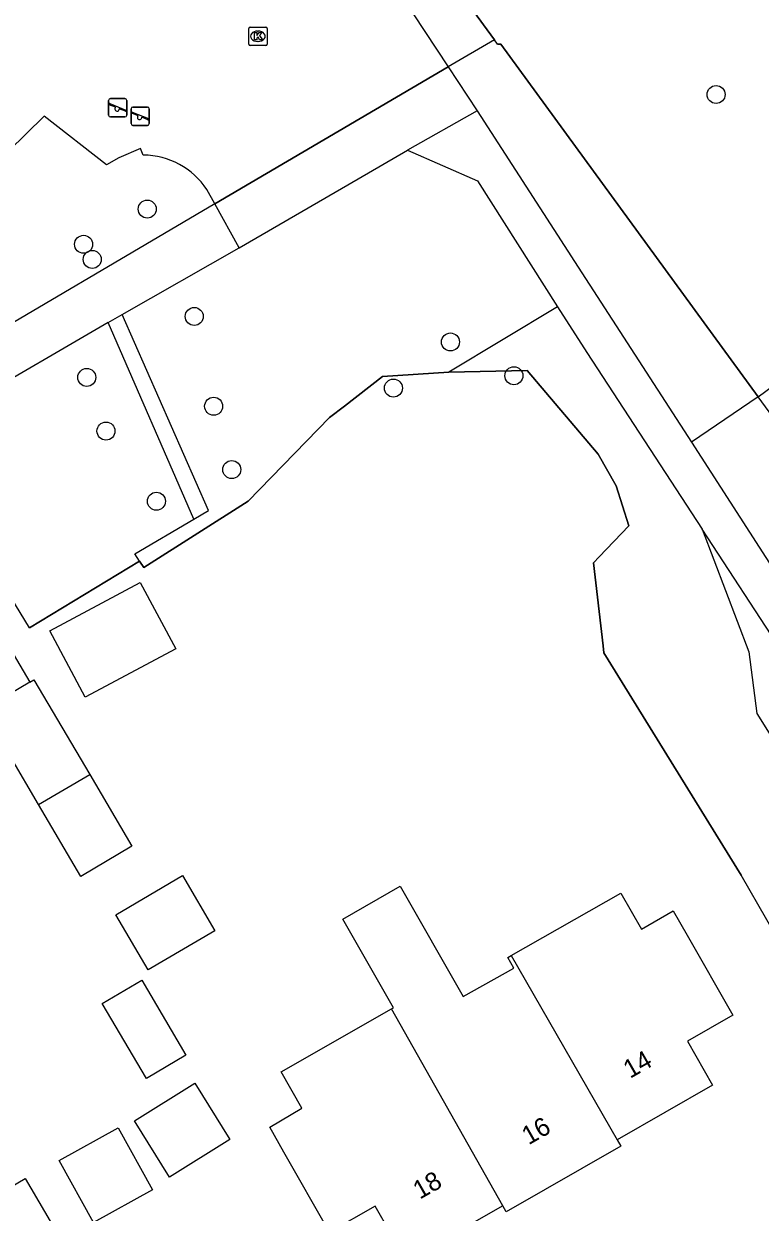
# Model space of a CAD drawing. Extents: x 159718 to 160783, y 383290 to 384030.
# Drawn here: x 160214.9 to 160254.9, y 383342.6 to 383407.2 of the extents above; entities that cross this region are included whole.
import ezdxf

# ---------------------------------------------------------------- set-up
doc = ezdxf.new("R2010")
doc.units = 0
for name, color, linetype in [('IMGEO_Boom', 7, 'Continuous'), ('IMGEO_Grasland_overig', 7, 'Continuous'), ('IMGEO_Groenvoorziening', 7, 'Continuous'), ('IMGEO_Hek', 7, 'Continuous'), ('IMGEO_Kolk', 7, 'Continuous'), ('IMGEO_Pand', 7, 'Continuous'), ('IMGEO_Pand_nummerreeks', 7, 'Continuous'), ('IMGEO_Speelvoorziening', 7, 'Continuous'), ('IMGEO_Terreindeel_zand', 7, 'Continuous'), ('IMGEO_Voetpad_halfverhard', 7, 'Continuous'), ('IMGEO_Voetpad_open', 7, 'Continuous')]:
    doc.layers.add(name, color=color, linetype=linetype)

msp = doc.modelspace()

# ---------------------------------------------------------------- linework, layer by layer
at = {"layer": 'IMGEO_Boom'}
for centre in [(160252.504, 383403.319), (160221.61, 383397.092), (160218.154, 383395.181), (160218.622, 383394.362), (160224.163, 383391.26), (160238.078, 383389.874), (160218.328, 383387.949), (160241.52, 383388.04), (160234.981, 383387.372), (160225.216, 383386.382), (160219.369, 383385.033), (160226.2, 383382.94), (160222.108, 383381.224)]:
    msp.add_circle(centre, 0.489, dxfattribs=at)
at = {"layer": 'IMGEO_Grasland_overig'}
for points in [[(160254.786, 383386.886), (160240.804, 383406.063), (160240.637, 383406.063), (160240.466, 383406.296)], [(160254.786, 383386.886), (160251.158, 383384.426)]]:
    msp.add_lwpolyline(points, dxfattribs=at)
at = {"layer": 'IMGEO_Groenvoorziening'}
for points in [[(160243.894, 383391.792), (160237.989, 383388.241)], [(160237.989, 383388.241), (160234.386, 383388.004), (160232.319, 383386.396), (160231.516, 383385.772), (160227.095, 383381.23), (160221.425, 383377.618), (160221.195, 383377.966)], [(160264.625, 383342.477), (160263.613, 383343.914), (160253.869, 383360.915), (160246.411, 383372.99), (160246.367, 383373.369), (160245.841, 383377.873), (160246.152, 383378.197), (160247.77, 383379.882), (160247.079, 383382.053), (160246.093, 383383.781), (160242.236, 383388.322), (160237.989, 383388.241)], [(160221.195, 383377.966), (160215.218, 383374.346), (160210.282, 383382.434)], [(160221.195, 383377.966), (160220.93, 383378.367), (160224.147, 383380.255)], [(160251.744, 383379.701), (160254.282, 383373.047), (160254.708, 383369.694), (160267.39, 383349.441)]]:
    msp.add_lwpolyline(points, dxfattribs=at)
at = {"layer": 'IMGEO_Hek'}
for points in [[(160240.466, 383406.296), (160227.67, 383423.775), (160246.959, 383438.283)], [(160240.637, 383406.063), (160240.466, 383406.296)], [(160240.637, 383406.063), (160240.804, 383406.063), (160254.786, 383386.886)], [(160237.952, 383404.818), (160225.284, 383397.372)], [(160225.284, 383397.372), (160210.579, 383388.728)], [(160232.319, 383386.396), (160234.386, 383388.004), (160237.989, 383388.241), (160242.236, 383388.322)], [(160242.236, 383388.322), (160246.093, 383383.781), (160247.079, 383382.053), (160247.77, 383379.882), (160246.152, 383378.197)], [(160215.218, 383374.346), (160221.195, 383377.966), (160221.425, 383377.618), (160227.095, 383381.23), (160231.516, 383385.772), (160232.319, 383386.396)], [(160246.152, 383378.197), (160245.841, 383377.873), (160246.367, 383373.369)], [(160246.367, 383373.369), (160246.411, 383372.99), (160253.869, 383360.915)]]:
    msp.add_lwpolyline(points, dxfattribs=at)
at = {"layer": 'IMGEO_Kolk'}
for p, q in [((160227.118, 383406.056), (160227.118, 383406.908)), ((160227.193, 383406.982), (160228.045, 383406.982)), ((160228.119, 383406.908), (160228.119, 383406.056)), ((160227.629, 383406.202), (160227.604, 383406.202)), ((160227.606, 383406.762), (160227.631, 383406.762)), ((160228.045, 383405.982), (160227.193, 383405.982))]:
    msp.add_line(p, q, dxfattribs=at)
for points in [[(160227.118, 383406.056), (160227.118, 383406.908)], [(160227.193, 383406.982), (160228.045, 383406.982)], [(160228.119, 383406.908), (160228.119, 383406.056)], [(160227.439, 383406.682), (160227.562, 383406.682), (160227.562, 383406.531), (160227.692, 383406.682), (160227.856, 383406.682), (160227.71, 383406.531), (160227.863, 383406.282), (160227.711, 383406.282), (160227.626, 383406.446), (160227.562, 383406.379), (160227.562, 383406.282), (160227.439, 383406.282), (160227.439, 383406.682)], [(160228.045, 383405.982), (160227.193, 383405.982)]]:
    msp.add_lwpolyline(points, dxfattribs=at)
for centre, start, end in [((160227.195, 383406.906), 91.55205, 178.44795), ((160227.195, 383406.906), 91.55205, 178.44795), ((160228.043, 383406.906), 1.55205, 88.44795), ((160228.043, 383406.906), 1.55205, 88.44795), ((160227.195, 383406.058), 181.55205, 268.44795), ((160227.195, 383406.058), 181.55205, 268.44795), ((160228.043, 383406.058), 271.55205, 358.44795), ((160228.043, 383406.058), 271.55205, 358.44795)]:
    msp.add_arc(centre, 0.0765, start, end, dxfattribs=at)
for centre, major_axis, ratio, start_param, end_param in [((160227.605, 383406.482), (-0.387, 0.002), 0.722429, 4.712389, 7.853982), ((160227.63, 383406.482), (-0.39, 0.002), 0.717154, 1.570796, 4.712389)]:
    msp.add_ellipse(centre, major_axis=major_axis, ratio=ratio, start_param=start_param, end_param=end_param, dxfattribs=at)
at = {"layer": 'IMGEO_Pand'}
for points in [[(160254.786, 383386.886), (160257.205, 383388.688), (160263.559, 383380.049), (160261.129, 383378.262)], [(160261.129, 383378.262), (160254.786, 383386.886)], [(160216.32, 383374.183), (160221.231, 383376.805), (160223.154, 383373.203), (160218.244, 383370.581), (160216.32, 383374.183)], [(160212.271, 383376.413), (160215.229, 383371.387)], [(160215.229, 383371.387), (160212.677, 383369.885)], [(160215.229, 383371.387), (160215.456, 383371.521), (160218.484, 383366.375)], [(160215.705, 383364.74), (160212.677, 383369.885)], [(160218.484, 383366.375), (160220.777, 383362.479), (160217.998, 383360.844), (160215.705, 383364.74)], [(160215.705, 383364.74), (160218.484, 383366.375)], [(160221.669, 383355.766), (160219.909, 383358.757), (160223.518, 383360.881), (160225.278, 383357.89), (160221.669, 383355.766)], [(160234.87, 383353.64), (160234.976, 383353.701), (160232.223, 383358.521), (160235.35, 383360.307), (160238.764, 383354.316), (160241.52, 383355.86), (160241.192, 383356.434), (160241.382, 383356.543)], [(160241.382, 383356.543), (160247.326, 383359.938), (160248.443, 383357.981), (160250.178, 383358.972), (160250.933, 383357.651), (160253.413, 383353.309), (160250.943, 383351.898), (160252.314, 383349.497), (160247.122, 383346.531)], [(160241.382, 383356.543), (160247.122, 383346.531)], [(160219.165, 383353.944), (160221.309, 383355.206), (160223.707, 383351.13), (160221.563, 383349.868), (160219.165, 383353.944)], [(160240.912, 383342.942), (160235.683, 383339.955), (160233.986, 383342.926), (160231.509, 383341.511), (160229.029, 383345.853), (160228.263, 383347.225), (160230.003, 383348.242), (160228.875, 383350.215), (160234.87, 383353.64)], [(160240.912, 383342.942), (160234.87, 383353.64)], [(160224.198, 383349.603), (160226.098, 383346.551), (160222.82, 383344.509), (160220.919, 383347.561), (160224.198, 383349.603)], [(160220.023, 383347.184), (160221.893, 383343.819), (160218.689, 383342.039), (160216.819, 383345.404), (160220.023, 383347.184)], [(160247.122, 383346.531), (160247.321, 383346.182), (160241.094, 383342.625), (160240.912, 383342.942)], [(160211.817, 383342.566), (160214.979, 383344.426), (160216.78, 383341.366), (160213.619, 383339.506)]]:
    msp.add_lwpolyline(points, dxfattribs=at)
at = {"layer": 'IMGEO_Speelvoorziening'}
for p, q in [((160219.507, 383402.199), (160219.507, 383402.999)), ((160219.507, 383402.999), (160219.507, 383402.199)), ((160219.607, 383403.099), (160220.397, 383403.099)), ((160220.397, 383403.099), (160219.607, 383403.099)), ((160220.497, 383402.999), (160220.497, 383402.199)), ((160220.497, 383402.199), (160220.497, 383402.999)), ((160219.89, 383402.627), (160219.551, 383402.764)), ((160219.576, 383402.824), (160220.452, 383402.471)), ((160220.428, 383402.411), (160220.088, 383402.548)), ((160220.73, 383401.737), (160220.73, 383402.537)), ((160220.73, 383402.537), (160220.73, 383401.737)), ((160220.799, 383402.362), (160221.675, 383402.009)), ((160220.83, 383402.637), (160221.62, 383402.637)), ((160221.62, 383402.637), (160220.83, 383402.637)), ((160221.72, 383402.537), (160221.72, 383401.737)), ((160221.72, 383401.737), (160221.72, 383402.537)), ((160220.397, 383402.099), (160219.607, 383402.099)), ((160219.607, 383402.099), (160220.397, 383402.099)), ((160221.113, 383402.165), (160220.774, 383402.302)), ((160221.651, 383401.949), (160221.311, 383402.086)), ((160221.62, 383401.637), (160220.83, 383401.637)), ((160220.83, 383401.637), (160221.62, 383401.637))]:
    msp.add_line(p, q, dxfattribs=at)
for centre, radius, start, end in [((160219.607, 383402.999), 0.1, 90, 180), ((160219.607, 383402.999), 0.1, 90, 180), ((160220.397, 383402.999), 0.1, 0, 90), ((160220.397, 383402.999), 0.1, 360, 90), ((160219.564, 383402.794), 0.0327, 68.07798, 248.07798), ((160219.969, 383402.537), 0.12, 130.99278, 5.16318), ((160220.44, 383402.441), 0.0327, 248.07798, 68.07798), ((160220.83, 383402.537), 0.1, 90, 180), ((160220.83, 383402.537), 0.1, 90, 180), ((160220.787, 383402.332), 0.0327, 68.07798, 248.07798), ((160221.62, 383402.537), 0.1, 0, 90), ((160221.62, 383402.537), 0.1, 360, 90), ((160219.607, 383402.199), 0.1, 180, 270), ((160219.607, 383402.199), 0.1, 180, 270), ((160220.397, 383402.199), 0.1, 270, 0), ((160220.397, 383402.199), 0.1, 270, 0), ((160220.83, 383401.737), 0.1, 180, 270), ((160220.83, 383401.737), 0.1, 180, 270), ((160221.192, 383402.075), 0.12, 130.99278, 5.16318), ((160221.62, 383401.737), 0.1, 270, 0), ((160221.62, 383401.737), 0.1, 270, 0), ((160221.663, 383401.979), 0.0327, 248.07798, 68.07798)]:
    msp.add_arc(centre, radius, start, end, dxfattribs=at)
at = {"layer": 'IMGEO_Terreindeel_zand'}
for points in [[(160221.396, 383400.028), (160221.24, 383400.377), (160220.061, 383399.886), (160219.396, 383399.5), (160216.004, 383402.138), (160213.094, 383399.298)], [(160225.284, 383397.372), (160224.849, 383398.154)]]:
    msp.add_lwpolyline(points, dxfattribs=at)
msp.add_arc((160221.366, 383395.854), 4.174, 33.43425, 89.58693, dxfattribs=at)
at = {"layer": 'IMGEO_Voetpad_halfverhard'}
for points in [[(160224.147, 383380.255), (160224.938, 383380.719), (160220.254, 383391.373)], [(160224.147, 383380.255), (160219.484, 383390.925)]]:
    msp.add_lwpolyline(points, dxfattribs=at)
at = {"layer": 'IMGEO_Voetpad_open'}
for points in [[(160225.794, 383425.777), (160226.028, 383422.922), (160237.952, 383404.818)], [(160227.67, 383423.775), (160240.466, 383406.296)], [(160240.466, 383406.296), (160237.952, 383404.818)], [(160225.284, 383397.372), (160237.952, 383404.818)], [(160237.952, 383404.818), (160239.529, 383402.424)], [(160239.529, 383402.424), (160235.736, 383400.289)], [(160239.529, 383402.424), (160245.011, 383393.939), (160251.158, 383384.426)], [(160226.605, 383394.998), (160233.064, 383398.741), (160235.736, 383400.289)], [(160235.736, 383400.289), (160239.541, 383398.629), (160243.894, 383391.792)], [(160225.284, 383397.372), (160210.579, 383388.728)], [(160226.605, 383394.998), (160225.284, 383397.372)], [(160220.254, 383391.373), (160226.605, 383394.998)], [(160219.484, 383390.925), (160220.254, 383391.373)], [(160243.894, 383391.792), (160245.479, 383389.302), (160251.744, 383379.701)], [(160219.484, 383390.925), (160211.961, 383386.555), (160208.865, 383384.756)], [(160251.158, 383384.426), (160258.886, 383372.468), (160259.195, 383372.68), (160263.215, 383375.442)], [(160270.005, 383351.176), (160266.779, 383356.229), (160264.644, 383359.466), (160258.049, 383370.039), (160256.068, 383373.074), (160251.744, 383379.701)]]:
    msp.add_lwpolyline(points, dxfattribs=at)

# ---------------------------------------------------------------- texts
at = {"layer": 'IMGEO_Pand_nummerreeks'}
for s, rotation, p in [('14', 29.73775, (160247.83, 383349.837)), ('16', 29.73596, (160242.319, 383346.227)), ('18', 29.73662, (160236.412, 383343.274))]:
    msp.add_text(s, height=1, rotation=rotation, dxfattribs=at).set_placement(p)

doc.saveas('drawing.dxf')
